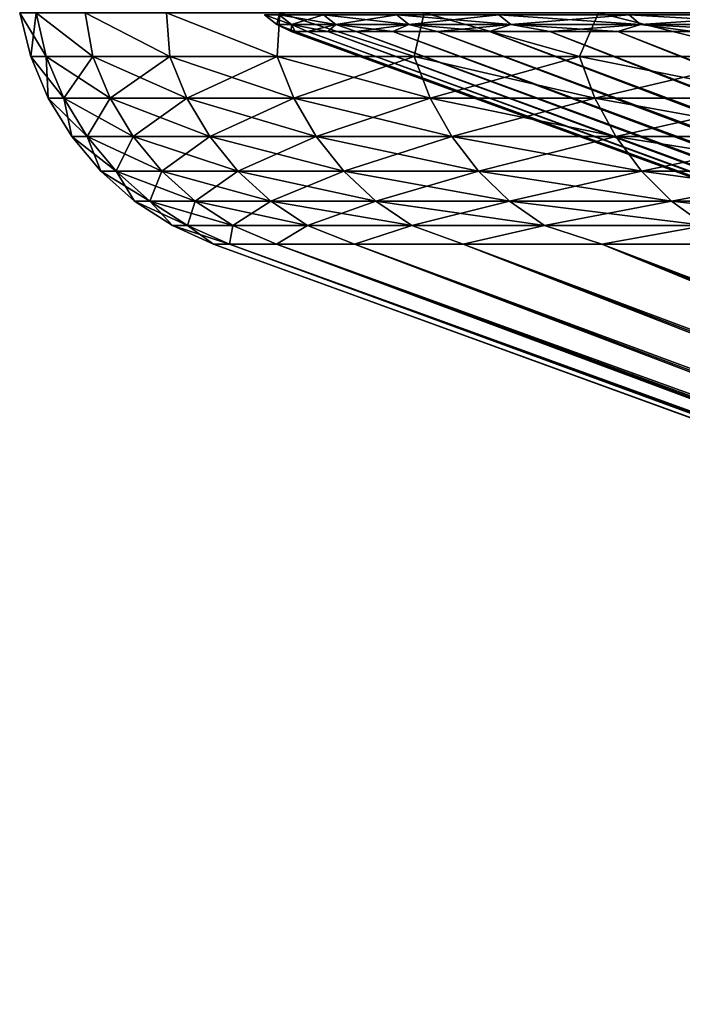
# Model space of a CAD drawing. Header units: metres. Extents: x -109 to 109, y -78 to 121.
# Tile 276 of 656: x -108.33 to -103.94, y 109.99 to 116.52. Entities that reach past the tile are written whole.
import ezdxf

# ---------------------------------------------------------------- set-up
doc = ezdxf.new("R2010")
doc.units = ezdxf.units.M
doc.layers.add('solid_508554_SW0001', color=7, linetype='CONTINUOUS')

msp = doc.modelspace()

# ---------------------------------------------------------------- linework, layer by layer
at = {"layer": 'solid_508554_SW0001'}
for points in [[(-108.25441, 116.274529, -32), (-108.32769, 116.562782, -32), (-108.218987, 116.562782, -34.628307)], [(-108.151436, 116.274529, -29.444832), (-108.218987, 116.562782, -29.371693), (-108.32769, 116.562782, -32)], [(-108.151436, 116.274529, -29.444832), (-108.32769, 116.562782, -32), (-108.25441, 116.274529, -32)], [(-108.151436, 116.274529, -34.555168), (-108.25441, 116.274529, -32), (-108.218987, 116.562782, -34.628307)], [(-107.843201, 116.274529, -37.093765), (-108.218987, 116.562782, -34.628307), (-107.893608, 116.562782, -37.238659)], [(-108.151436, 116.274529, -34.555168), (-108.218987, 116.562782, -34.628307), (-107.843201, 116.274529, -37.093765)], [(-107.843201, 116.274529, -26.906235), (-107.893608, 116.562782, -26.761339), (-108.218987, 116.562782, -29.371693)], [(-107.843201, 116.274529, -26.906235), (-108.218987, 116.562782, -29.371693), (-108.151436, 116.274529, -29.444832)], [(-107.33168, 116.274529, -39.599327), (-107.893608, 116.562782, -37.238659), (-107.353775, 116.562782, -39.813229)], [(-107.843201, 116.274529, -37.093765), (-107.893608, 116.562782, -37.238659), (-107.33168, 116.274529, -39.599327)], [(-107.33168, 116.274529, -24.400673), (-107.353775, 116.562782, -24.186769), (-107.893608, 116.562782, -26.761339)], [(-107.33168, 116.274529, -24.400673), (-107.893608, 116.562782, -26.761339), (-107.843201, 116.274529, -26.906235)], [(-106.620216, 116.274529, -42.055603), (-107.353775, 116.562782, -39.813229), (-106.60318, 116.562782, -42.334431)], [(-107.33168, 116.274529, -39.599327), (-107.353775, 116.562782, -39.813229), (-106.620216, 116.274529, -42.055603)], [(-106.620216, 116.274529, -21.944395), (-106.60318, 116.562782, -21.665569), (-107.353775, 116.562782, -24.186769)], [(-106.620216, 116.274529, -21.944395), (-107.353775, 116.562782, -24.186769), (-107.33168, 116.274529, -24.400673)], [(-106.623039, 116.486053, -32), (-106.705482, 116.550484, -32), (-106.607536, 116.550484, -29.569469)], [(-106.52536, 116.486053, -34.423897), (-106.705482, 116.550484, -32), (-106.623039, 116.486053, -32)], [(-106.52536, 116.486053, -34.423897), (-106.607536, 116.550484, -34.430531), (-106.705482, 116.550484, -32)], [(-106.52536, 116.486053, -29.576103), (-106.623039, 116.486053, -32), (-106.607536, 116.550484, -29.569469)], [(-106.620216, 116.274529, -42.055603), (-106.60318, 116.562782, -42.334431), (-105.713402, 116.274529, -44.446667)], [(-105.713402, 116.274529, -19.553331), (-106.60318, 116.562782, -21.665569), (-106.620216, 116.274529, -21.944395)], [(-106.52536, 116.486053, -29.576103), (-106.607536, 116.550484, -29.569469), (-106.314331, 116.550484, -27.154699)], [(-106.232948, 116.486053, -36.832073), (-106.314331, 116.550484, -36.845299), (-106.607536, 116.550484, -34.430531)], [(-106.52536, 116.486053, -34.423897), (-106.232948, 116.486053, -36.832073), (-106.607536, 116.550484, -34.430531)], [(-105.713402, 116.274529, -44.446667), (-106.60318, 116.562782, -42.334431), (-105.646957, 116.562782, -44.785034)], [(-105.713402, 116.274529, -19.553331), (-105.646957, 116.562782, -19.214964), (-106.60318, 116.562782, -21.665569)], [(-106.232948, 116.486053, -27.167925), (-106.52536, 116.486053, -29.576103), (-106.314331, 116.550484, -27.154699)], [(-106.232948, 116.486053, -27.167925), (-106.314331, 116.550484, -27.154699), (-105.827766, 116.550484, -24.771355)], [(-105.747719, 116.486053, -39.208916), (-105.827766, 116.550484, -39.228645), (-106.314331, 116.550484, -36.845299)], [(-106.232948, 116.486053, -36.832073), (-105.747719, 116.486053, -39.208916), (-106.314331, 116.550484, -36.845299)], [(-105.747719, 116.486053, -24.791086), (-106.232948, 116.486053, -27.167925), (-105.827766, 116.550484, -24.771355)], [(-105.747719, 116.486053, -24.791086), (-105.827766, 116.550484, -24.771355), (-105.151001, 116.550484, -22.434891)], [(-105.0728, 116.486053, -41.539001), (-105.151001, 116.550484, -41.565109), (-105.827766, 116.550484, -39.228645)], [(-105.747719, 116.486053, -39.208916), (-105.0728, 116.486053, -41.539001), (-105.827766, 116.550484, -39.228645)], [(-105.0728, 116.486053, -22.460999), (-105.747719, 116.486053, -24.791086), (-105.151001, 116.550484, -22.434891)], [(-105.713402, 116.274529, -44.446667), (-105.646957, 116.562782, -44.785034), (-104.617134, 116.274529, -46.757008)], [(-104.617134, 116.274529, -17.24299), (-105.646957, 116.562782, -19.214964), (-105.713402, 116.274529, -19.553331)], [(-104.617134, 116.274529, -46.757008), (-105.646957, 116.562782, -44.785034), (-104.491623, 116.562782, -47.148308)], [(-104.617134, 116.274529, -17.24299), (-104.491623, 116.562782, -16.851694), (-105.646957, 116.562782, -19.214964)], [(-105.0728, 116.486053, -22.460999), (-105.151001, 116.550484, -22.434891), (-104.288422, 116.550484, -20.16046)], [(-104.212578, 116.486053, -43.807224), (-104.288422, 116.550484, -43.839539), (-105.151001, 116.550484, -41.565109)], [(-105.0728, 116.486053, -41.539001), (-104.212578, 116.486053, -43.807224), (-105.151001, 116.550484, -41.565109)], [(-104.212578, 116.486053, -20.192776), (-105.0728, 116.486053, -22.460999), (-104.288422, 116.550484, -20.16046)], [(-104.617134, 116.274529, -46.757008), (-104.491623, 116.562782, -47.148308), (-103.338509, 116.274529, -48.971645)], [(-103.338509, 116.274529, -15.028354), (-104.491623, 116.562782, -16.851694), (-104.617134, 116.274529, -17.24299)], [(-103.338509, 116.274529, -48.971645), (-104.491623, 116.562782, -47.148308), (-103.145081, 116.562782, -49.408096)], [(-103.338509, 116.274529, -15.028354), (-103.145081, 116.562782, -14.591904), (-104.491623, 116.562782, -16.851694)], [(-104.212578, 116.486053, -20.192776), (-104.288422, 116.550484, -20.16046), (-103.245628, 116.550484, -17.962812)], [(-103.172623, 116.486053, -45.998875), (-103.245628, 116.550484, -46.037186), (-104.288422, 116.550484, -43.839539)], [(-104.212578, 116.486053, -43.807224), (-103.172623, 116.486053, -45.998875), (-104.288422, 116.550484, -43.839539)], [(-103.172623, 116.486053, -18.001127), (-104.212578, 116.486053, -20.192776), (-103.245628, 116.550484, -17.962812)], [(-106.623039, 116.486053, -32), (-106.529091, 116.440231, -32), (-106.502029, 116.440231, -33.274456)], [(-106.52536, 116.486053, -29.576103), (-106.529091, 116.440231, -32), (-106.623039, 116.486053, -32)], [(-106.52536, 116.486053, -34.423897), (-106.623039, 116.486053, -32), (-106.502029, 116.440231, -33.274456)], [(-106.52536, 116.486053, -29.576103), (-106.502029, 116.440231, -30.725546), (-106.529091, 116.440231, -32)], [(-106.52536, 116.486053, -34.423897), (-106.502029, 116.440231, -33.274456), (-106.420906, 116.440231, -34.546623)], [(-106.52536, 116.486053, -34.423897), (-106.420906, 116.440231, -34.546623), (-106.285866, 116.440231, -35.814209)], [(-106.52536, 116.486053, -34.423897), (-106.285866, 116.440231, -35.814209), (-106.232948, 116.486053, -36.832073)], [(-106.52536, 116.486053, -29.576103), (-106.420906, 116.440231, -29.453379), (-106.502029, 116.440231, -30.725546)], [(-106.232948, 116.486053, -27.167925), (-106.420906, 116.440231, -29.453379), (-106.52536, 116.486053, -29.576103)], [(-106.232948, 116.486053, -27.167925), (-106.285866, 116.440231, -28.185793), (-106.420906, 116.440231, -29.453379)], [(-106.232948, 116.486053, -36.832073), (-106.285866, 116.440231, -35.814209), (-106.097153, 116.440231, -37.074921)], [(-106.232948, 116.486053, -27.167925), (-106.097153, 116.440231, -26.925081), (-106.285866, 116.440231, -28.185793)], [(-106.232948, 116.486053, -36.832073), (-106.097153, 116.440231, -37.074921), (-105.855095, 116.440231, -38.326485)], [(-106.232948, 116.486053, -36.832073), (-105.855095, 116.440231, -38.326485), (-105.747719, 116.486053, -39.208916)], [(-105.747719, 116.486053, -24.791086), (-106.097153, 116.440231, -26.925081), (-106.232948, 116.486053, -27.167925)], [(-105.747719, 116.486053, -24.791086), (-105.855095, 116.440231, -25.673515), (-106.097153, 116.440231, -26.925081)], [(-105.747719, 116.486053, -39.208916), (-105.855095, 116.440231, -38.326485), (-105.560143, 116.440231, -39.56665)], [(-105.747719, 116.486053, -24.791086), (-105.560143, 116.440231, -24.433352), (-105.855095, 116.440231, -25.673515)], [(-105.747719, 116.486053, -39.208916), (-105.560143, 116.440231, -39.56665), (-105.212822, 116.440231, -40.793182)], [(-105.747719, 116.486053, -39.208916), (-105.212822, 116.440231, -40.793182), (-105.0728, 116.486053, -41.539001)], [(-105.0728, 116.486053, -22.460999), (-105.560143, 116.440231, -24.433352), (-105.747719, 116.486053, -24.791086)], [(-105.0728, 116.486053, -22.460999), (-105.212822, 116.440231, -23.206825), (-105.560143, 116.440231, -24.433352)], [(-105.0728, 116.486053, -41.539001), (-105.212822, 116.440231, -40.793182), (-104.813759, 116.440231, -42.00386)], [(-105.0728, 116.486053, -22.460999), (-104.813759, 116.440231, -21.996141), (-105.212822, 116.440231, -23.206825)], [(-105.0728, 116.486053, -41.539001), (-104.813759, 116.440231, -42.00386), (-104.36367, 116.440231, -43.19651)], [(-105.0728, 116.486053, -41.539001), (-104.36367, 116.440231, -43.19651), (-104.212578, 116.486053, -43.807224)], [(-104.212578, 116.486053, -20.192776), (-104.813759, 116.440231, -21.996141), (-105.0728, 116.486053, -22.460999)], [(-104.212578, 116.486053, -20.192776), (-104.36367, 116.440231, -20.803482), (-104.813759, 116.440231, -21.996141)], [(-104.212578, 116.486053, -43.807224), (-104.36367, 116.440231, -43.19651), (-103.86338, 116.440231, -44.36898)], [(-104.212578, 116.486053, -20.192776), (-103.863373, 116.440231, -19.631001), (-104.36367, 116.440231, -20.803482)], [(-104.212578, 116.486053, -43.807224), (-103.86338, 116.440231, -44.36898), (-103.313766, 116.440231, -45.519169)], [(-104.212578, 116.486053, -43.807224), (-103.313766, 116.440231, -45.519169), (-103.172623, 116.486053, -45.998875)], [(-103.172623, 116.486053, -18.001127), (-103.863373, 116.440231, -19.631001), (-104.212578, 116.486053, -20.192776)], [(-106.529091, 116.440231, -32), (-92.692215, 111.404022, -32), (-92.672714, 111.404022, -32.794502)], [(-106.502029, 116.440231, -33.274456), (-106.529091, 116.440231, -32), (-92.672714, 111.404022, -32.794502)], [(-106.502029, 116.440231, -30.725546), (-92.692215, 111.404022, -32), (-106.529091, 116.440231, -32)], [(-106.420906, 116.440231, -34.546623), (-106.502029, 116.440231, -33.274456), (-92.672714, 111.404022, -32.794502)], [(-106.502029, 116.440231, -30.725546), (-92.672714, 111.404022, -31.205498), (-92.692215, 111.404022, -32)], [(-106.502029, 116.440231, -30.725546), (-106.420906, 116.440231, -29.453379), (-92.672714, 111.404022, -31.205498)], [(-106.420906, 116.440231, -34.546623), (-92.672714, 111.404022, -32.794502), (-92.61425, 111.404022, -33.587101)], [(-106.285866, 116.440231, -35.814209), (-106.420906, 116.440231, -34.546623), (-92.61425, 111.404022, -33.587101)], [(-106.420906, 116.440231, -29.453379), (-92.61425, 111.404022, -30.412899), (-92.672714, 111.404022, -31.205498)], [(-106.420906, 116.440231, -29.453379), (-106.285866, 116.440231, -28.185793), (-92.61425, 111.404022, -30.412899)], [(-106.285866, 116.440231, -35.814209), (-92.61425, 111.404022, -33.587101), (-92.51696, 111.404022, -34.375881)], [(-106.097153, 116.440231, -37.074921), (-106.285866, 116.440231, -35.814209), (-92.51696, 111.404022, -34.375881)], [(-106.285866, 116.440231, -28.185793), (-92.516968, 111.404022, -29.624121), (-92.61425, 111.404022, -30.412899)], [(-106.285866, 116.440231, -28.185793), (-106.097153, 116.440231, -26.925081), (-92.516968, 111.404022, -29.624121)], [(-106.097153, 116.440231, -37.074921), (-92.51696, 111.404022, -34.375881), (-92.381088, 111.404022, -35.158932)], [(-105.855095, 116.440231, -38.326485), (-106.097153, 116.440231, -37.074921), (-92.381088, 111.404022, -35.158932)], [(-106.097153, 116.440231, -26.925081), (-92.381096, 111.404022, -28.841068), (-92.516968, 111.404022, -29.624121)], [(-106.097153, 116.440231, -26.925081), (-105.855095, 116.440231, -25.673515), (-92.381096, 111.404022, -28.841068)], [(-105.855095, 116.440231, -38.326485), (-92.381088, 111.404022, -35.158932), (-92.206963, 111.404022, -35.934372)], [(-105.560143, 116.440231, -39.56665), (-105.855095, 116.440231, -38.326485), (-92.206963, 111.404022, -35.934372)], [(-105.855095, 116.440231, -25.673515), (-92.206963, 111.404022, -28.065626), (-92.381096, 111.404022, -28.841068)], [(-105.855095, 116.440231, -25.673515), (-105.560143, 116.440231, -24.433352), (-92.206963, 111.404022, -28.065626)], [(-105.560143, 116.440231, -39.56665), (-92.206963, 111.404022, -35.934372), (-91.994995, 111.404022, -36.700336)], [(-105.212822, 116.440231, -40.793182), (-105.560143, 116.440231, -39.56665), (-91.994995, 111.404022, -36.700336)], [(-105.560143, 116.440231, -24.433352), (-91.994995, 111.404022, -27.299665), (-92.206963, 111.404022, -28.065626)], [(-105.560143, 116.440231, -24.433352), (-105.212822, 116.440231, -23.206825), (-91.994995, 111.404022, -27.299665)], [(-105.212822, 116.440231, -40.793182), (-91.994995, 111.404022, -36.700336), (-91.745697, 111.404022, -37.454975)], [(-104.813759, 116.440231, -42.00386), (-105.212822, 116.440231, -40.793182), (-91.745697, 111.404022, -37.454975)], [(-105.212822, 116.440231, -23.206825), (-104.813759, 116.440231, -21.996141), (-91.994995, 111.404022, -27.299665)], [(-104.36367, 116.440231, -43.19651), (-104.813759, 116.440231, -42.00386), (-91.745697, 111.404022, -37.454975)], [(-104.813759, 116.440231, -21.996141), (-91.745697, 111.404022, -26.545025), (-91.994995, 111.404022, -27.299665)], [(-104.813759, 116.440231, -21.996141), (-104.36367, 116.440231, -20.803482), (-91.745697, 111.404022, -26.545025)], [(-104.36367, 116.440231, -43.19651), (-91.745697, 111.404022, -37.454975), (-91.459663, 111.404022, -38.196476)], [(-103.86338, 116.440231, -44.36898), (-104.36367, 116.440231, -43.19651), (-91.459663, 111.404022, -38.196476)], [(-104.36367, 116.440231, -20.803482), (-91.459671, 111.404022, -25.803526), (-91.745697, 111.404022, -26.545025)], [(-104.36367, 116.440231, -20.803482), (-103.863373, 116.440231, -19.631001), (-91.459671, 111.404022, -25.803526)], [(-108.25441, 116.274529, -32), (-108.138367, 115.998726, -32), (-108.035774, 115.998726, -29.454168)], [(-108.151436, 116.274529, -34.555168), (-108.138367, 115.998726, -32), (-108.25441, 116.274529, -32)], [(-108.151436, 116.274529, -29.444832), (-108.25441, 116.274529, -32), (-108.035774, 115.998726, -29.454168)], [(-108.151436, 116.274529, -34.555168), (-108.035774, 115.998726, -34.54583), (-108.138367, 115.998726, -32)], [(-108.151436, 116.274529, -29.444832), (-108.035774, 115.998726, -29.454168), (-107.728661, 115.998726, -26.924849)], [(-107.843201, 116.274529, -26.906235), (-108.151436, 116.274529, -29.444832), (-107.728661, 115.998726, -26.924849)], [(-108.151436, 116.274529, -34.555168), (-107.843201, 116.274529, -37.093765), (-108.035774, 115.998726, -34.54583)], [(-107.843201, 116.274529, -37.093765), (-107.728661, 115.998726, -37.07515), (-108.035774, 115.998726, -34.54583)], [(-107.843201, 116.274529, -26.906235), (-107.728661, 115.998726, -26.924849), (-107.219017, 115.998726, -24.428444)], [(-107.33168, 116.274529, -24.400673), (-107.843201, 116.274529, -26.906235), (-107.219017, 115.998726, -24.428444)], [(-107.843201, 116.274529, -37.093765), (-107.33168, 116.274529, -39.599327), (-107.728661, 115.998726, -37.07515)], [(-107.33168, 116.274529, -39.599327), (-107.219017, 115.998726, -39.571556), (-107.728661, 115.998726, -37.07515)], [(-107.33168, 116.274529, -24.400673), (-107.219017, 115.998726, -24.428444), (-106.510147, 115.998726, -21.981142)], [(-106.620216, 116.274529, -21.944395), (-107.33168, 116.274529, -24.400673), (-106.510147, 115.998726, -21.981142)], [(-107.33168, 116.274529, -39.599327), (-106.620216, 116.274529, -42.055603), (-107.219017, 115.998726, -39.571556)], [(-106.620216, 116.274529, -42.055603), (-106.510147, 115.998726, -42.01886), (-107.219017, 115.998726, -39.571556)], [(-106.620216, 116.274529, -21.944395), (-106.510147, 115.998726, -21.981142), (-105.606644, 115.998726, -19.598816)], [(-105.713402, 116.274529, -19.553331), (-106.620216, 116.274529, -21.944395), (-105.606644, 115.998726, -19.598816)], [(-106.620216, 116.274529, -42.055603), (-105.713402, 116.274529, -44.446667), (-106.510147, 115.998726, -42.01886)], [(-105.713402, 116.274529, -44.446667), (-105.606644, 115.998726, -44.401184), (-106.510147, 115.998726, -42.01886)], [(-105.713402, 116.274529, -19.553331), (-105.606644, 115.998726, -19.598816), (-104.514381, 115.998726, -17.296917)], [(-104.617134, 116.274529, -17.24299), (-105.713402, 116.274529, -19.553331), (-104.514381, 115.998726, -17.296917)], [(-105.713402, 116.274529, -44.446667), (-104.617134, 116.274529, -46.757008), (-105.606644, 115.998726, -44.401184)], [(-104.617134, 116.274529, -46.757008), (-104.514381, 115.998726, -46.703083), (-105.606644, 115.998726, -44.401184)], [(-104.617134, 116.274529, -17.24299), (-104.514381, 115.998726, -17.296917), (-103.240433, 115.998726, -15.090374)], [(-103.338509, 116.274529, -15.028354), (-104.617134, 116.274529, -17.24299), (-103.240433, 115.998726, -15.090374)], [(-104.617134, 116.274529, -46.757008), (-103.338509, 116.274529, -48.971645), (-104.514381, 115.998726, -46.703083)], [(-103.338509, 116.274529, -48.971645), (-103.240433, 115.998726, -48.909626), (-104.514381, 115.998726, -46.703083)], [(-108.138367, 115.998726, -32), (-107.982475, 115.743324, -32), (-107.880386, 115.743324, -29.466713)], [(-108.035774, 115.998726, -34.54583), (-107.982475, 115.743324, -32), (-108.138367, 115.998726, -32)], [(-108.035774, 115.998726, -29.454168), (-108.138367, 115.998726, -32), (-107.880386, 115.743324, -29.466713)], [(-108.035774, 115.998726, -34.54583), (-107.880386, 115.743324, -34.533287), (-107.982475, 115.743324, -32)], [(-108.035774, 115.998726, -29.454168), (-107.880386, 115.743324, -29.466713), (-107.574791, 115.743324, -26.949856)], [(-107.728661, 115.998726, -26.924849), (-108.035774, 115.998726, -29.454168), (-107.574791, 115.743324, -26.949856)], [(-108.035774, 115.998726, -34.54583), (-107.728661, 115.998726, -37.07515), (-107.880386, 115.743324, -34.533287)], [(-107.728661, 115.998726, -37.07515), (-107.574791, 115.743324, -37.050144), (-107.880386, 115.743324, -34.533287)], [(-107.728661, 115.998726, -26.924849), (-107.574791, 115.743324, -26.949856), (-107.067657, 115.743324, -24.46575)], [(-107.219017, 115.998726, -24.428444), (-107.728661, 115.998726, -26.924849), (-107.067657, 115.743324, -24.46575)], [(-107.728661, 115.998726, -37.07515), (-107.219017, 115.998726, -39.571556), (-107.574791, 115.743324, -37.050144)], [(-107.219017, 115.998726, -39.571556), (-107.067657, 115.743324, -39.534248), (-107.574791, 115.743324, -37.050144)], [(-107.219017, 115.998726, -24.428444), (-107.067657, 115.743324, -24.46575), (-106.362274, 115.743324, -22.030506)], [(-106.510147, 115.998726, -21.981142), (-107.219017, 115.998726, -24.428444), (-106.362274, 115.743324, -22.030506)], [(-107.219017, 115.998726, -39.571556), (-106.510147, 115.998726, -42.01886), (-107.067657, 115.743324, -39.534248)], [(-106.510147, 115.998726, -42.01886), (-106.362274, 115.743324, -41.969494), (-107.067657, 115.743324, -39.534248)], [(-106.510147, 115.998726, -21.981142), (-106.362274, 115.743324, -22.030506), (-105.463234, 115.743324, -19.65992)], [(-105.606644, 115.998726, -19.598816), (-106.510147, 115.998726, -21.981142), (-105.463234, 115.743324, -19.65992)], [(-106.510147, 115.998726, -42.01886), (-105.606644, 115.998726, -44.401184), (-106.362274, 115.743324, -41.969494)], [(-105.606644, 115.998726, -44.401184), (-105.463234, 115.743324, -44.34008), (-106.362274, 115.743324, -41.969494)], [(-105.606644, 115.998726, -19.598816), (-105.463234, 115.743324, -19.65992), (-104.37635, 115.743324, -17.369364)], [(-104.514381, 115.998726, -17.296917), (-105.606644, 115.998726, -19.598816), (-104.37635, 115.743324, -17.369364)], [(-105.606644, 115.998726, -44.401184), (-104.514381, 115.998726, -46.703083), (-105.463234, 115.743324, -44.34008)], [(-104.514381, 115.998726, -46.703083), (-104.37635, 115.743324, -46.630638), (-105.463234, 115.743324, -44.34008)], [(-104.514381, 115.998726, -17.296917), (-104.37635, 115.743324, -17.369364), (-103.108681, 115.743324, -15.173692)], [(-103.240433, 115.998726, -15.090374), (-104.514381, 115.998726, -17.296917), (-103.108681, 115.743324, -15.173692)], [(-104.514381, 115.998726, -46.703083), (-103.240433, 115.998726, -48.909626), (-104.37635, 115.743324, -46.630638)], [(-103.240433, 115.998726, -48.909626), (-103.108681, 115.743324, -48.826309), (-104.37635, 115.743324, -46.630638)], [(-107.982475, 115.743324, -32), (-107.79023, 115.514038, -32), (-107.688766, 115.514038, -29.482183)], [(-107.880386, 115.743324, -34.533287), (-107.79023, 115.514038, -32), (-107.982475, 115.743324, -32)], [(-107.880386, 115.743324, -29.466713), (-107.982475, 115.743324, -32), (-107.688766, 115.514038, -29.482183)], [(-107.880386, 115.743324, -34.533287), (-107.688766, 115.514038, -34.517818), (-107.79023, 115.514038, -32)], [(-107.880386, 115.743324, -29.466713), (-107.688766, 115.514038, -29.482183), (-107.385025, 115.514038, -26.980694)], [(-107.574791, 115.743324, -26.949856), (-107.880386, 115.743324, -29.466713), (-107.385025, 115.514038, -26.980694)], [(-107.880386, 115.743324, -34.533287), (-107.574791, 115.743324, -37.050144), (-107.688766, 115.514038, -34.517818)], [(-107.574791, 115.743324, -37.050144), (-107.385025, 115.514038, -37.019306), (-107.688766, 115.514038, -34.517818)], [(-107.574791, 115.743324, -26.949856), (-107.385025, 115.514038, -26.980694), (-106.880989, 115.514038, -24.511759)], [(-107.067657, 115.743324, -24.46575), (-107.574791, 115.743324, -26.949856), (-106.880989, 115.514038, -24.511759)], [(-107.574791, 115.743324, -37.050144), (-107.067657, 115.743324, -39.534248), (-107.385025, 115.514038, -37.019306)], [(-107.067657, 115.743324, -39.534248), (-106.880989, 115.514038, -39.488243), (-107.385025, 115.514038, -37.019306)], [(-107.067657, 115.743324, -24.46575), (-106.880989, 115.514038, -24.511759), (-106.179924, 115.514038, -22.091387)], [(-106.362274, 115.743324, -22.030506), (-107.067657, 115.743324, -24.46575), (-106.179924, 115.514038, -22.091387)], [(-107.067657, 115.743324, -39.534248), (-106.362274, 115.743324, -41.969494), (-106.880989, 115.514038, -39.488243)], [(-106.362274, 115.743324, -41.969494), (-106.179924, 115.514038, -41.908615), (-106.880989, 115.514038, -39.488243)], [(-106.362274, 115.743324, -22.030506), (-106.179924, 115.514038, -22.091387), (-105.286369, 115.514038, -19.735275)], [(-105.463234, 115.743324, -19.65992), (-106.362274, 115.743324, -22.030506), (-105.286369, 115.514038, -19.735275)], [(-106.362274, 115.743324, -41.969494), (-105.463234, 115.743324, -44.34008), (-106.179924, 115.514038, -41.908615)], [(-105.463234, 115.743324, -44.34008), (-105.286369, 115.514038, -44.264725), (-106.179924, 115.514038, -41.908615)], [(-105.463234, 115.743324, -19.65992), (-105.286369, 115.514038, -19.735275), (-104.206123, 115.514038, -17.458706)], [(-104.37635, 115.743324, -17.369364), (-105.463234, 115.743324, -19.65992), (-104.206123, 115.514038, -17.458706)], [(-105.463234, 115.743324, -44.34008), (-104.37635, 115.743324, -46.630638), (-105.286369, 115.514038, -44.264725)], [(-104.37635, 115.743324, -46.630638), (-104.206123, 115.514038, -46.541294), (-105.286369, 115.514038, -44.264725)], [(-104.37635, 115.743324, -17.369364), (-104.206123, 115.514038, -17.458706), (-102.94619, 115.514038, -15.276442)], [(-103.108681, 115.743324, -15.173692), (-104.37635, 115.743324, -17.369364), (-102.94619, 115.514038, -15.276442)], [(-104.37635, 115.743324, -46.630638), (-103.108681, 115.743324, -48.826309), (-104.206123, 115.514038, -46.541294)], [(-103.108681, 115.743324, -48.826309), (-102.94619, 115.514038, -48.723557), (-104.206123, 115.514038, -46.541294)], [(-107.79023, 115.514038, -32), (-107.565926, 115.315994, -32), (-107.465187, 115.315994, -29.500231)], [(-107.688766, 115.514038, -34.517818), (-107.565926, 115.315994, -32), (-107.79023, 115.514038, -32)], [(-107.688766, 115.514038, -29.482183), (-107.79023, 115.514038, -32), (-107.465187, 115.315994, -29.500231)], [(-107.688766, 115.514038, -34.517818), (-107.465187, 115.315994, -34.499767), (-107.565926, 115.315994, -32)], [(-107.688766, 115.514038, -29.482183), (-107.465187, 115.315994, -29.500231), (-107.163628, 115.315994, -27.016676)], [(-107.385025, 115.514038, -26.980694), (-107.688766, 115.514038, -29.482183), (-107.163628, 115.315994, -27.016676)], [(-107.688766, 115.514038, -34.517818), (-107.385025, 115.514038, -37.019306), (-107.465187, 115.315994, -34.499767)], [(-107.385025, 115.514038, -37.019306), (-107.163628, 115.315994, -36.983326), (-107.465187, 115.315994, -34.499767)], [(-107.385025, 115.514038, -26.980694), (-107.163628, 115.315994, -27.016676), (-106.663208, 115.315994, -24.565437)], [(-106.880989, 115.514038, -24.511759), (-107.385025, 115.514038, -26.980694), (-106.663208, 115.315994, -24.565437)], [(-107.385025, 115.514038, -37.019306), (-106.880989, 115.514038, -39.488243), (-107.163628, 115.315994, -36.983326)], [(-106.880989, 115.514038, -39.488243), (-106.663208, 115.315994, -39.434563), (-107.163628, 115.315994, -36.983326)], [(-106.880989, 115.514038, -24.511759), (-106.663208, 115.315994, -24.565437), (-105.967163, 115.315994, -22.162416)], [(-106.179924, 115.514038, -22.091387), (-106.880989, 115.514038, -24.511759), (-105.967163, 115.315994, -22.162416)], [(-106.880989, 115.514038, -39.488243), (-106.179924, 115.514038, -41.908615), (-106.663208, 115.315994, -39.434563)], [(-106.179924, 115.514038, -41.908615), (-105.967163, 115.315994, -41.837585), (-106.663208, 115.315994, -39.434563)], [(-106.179924, 115.514038, -22.091387), (-105.967163, 115.315994, -22.162416), (-105.080009, 115.315994, -19.823195)], [(-105.286369, 115.514038, -19.735275), (-106.179924, 115.514038, -22.091387), (-105.080009, 115.315994, -19.823195)], [(-106.179924, 115.514038, -41.908615), (-105.286369, 115.514038, -44.264725), (-105.967163, 115.315994, -41.837585)], [(-105.286369, 115.514038, -44.264725), (-105.080009, 115.315994, -44.176804), (-105.967163, 115.315994, -41.837585)], [(-105.286369, 115.514038, -19.735275), (-105.080009, 115.315994, -19.823195), (-104.007507, 115.315994, -17.562944)], [(-104.206123, 115.514038, -17.458706), (-105.286369, 115.514038, -19.735275), (-104.007507, 115.315994, -17.562944)], [(-105.286369, 115.514038, -44.264725), (-104.206123, 115.514038, -46.541294), (-105.080009, 115.315994, -44.176804)], [(-104.206123, 115.514038, -46.541294), (-104.007507, 115.315994, -46.437054), (-105.080009, 115.315994, -44.176804)], [(-104.206123, 115.514038, -17.458706), (-104.007507, 115.315994, -17.562944), (-102.756615, 115.315994, -15.396325)], [(-102.94619, 115.514038, -15.276442), (-104.206123, 115.514038, -17.458706), (-102.756615, 115.315994, -15.396325)], [(-104.206123, 115.514038, -46.541294), (-102.94619, 115.514038, -48.723557), (-104.007507, 115.315994, -46.437054)], [(-102.94619, 115.514038, -48.723557), (-102.756615, 115.315994, -48.603676), (-104.007507, 115.315994, -46.437054)], [(-107.565926, 115.315994, -32), (-107.314583, 115.153641, -32), (-107.214661, 115.153641, -29.520456)], [(-107.465187, 115.315994, -34.499767), (-107.314583, 115.153641, -32), (-107.565926, 115.315994, -32)], [(-107.465187, 115.315994, -29.500231), (-107.565926, 115.315994, -32), (-107.214661, 115.153641, -29.520456)], [(-107.465187, 115.315994, -34.499767), (-107.214661, 115.153641, -34.479546), (-107.314583, 115.153641, -32)], [(-107.465187, 115.315994, -29.500231), (-107.214661, 115.153641, -29.520456), (-106.915543, 115.153641, -27.056993)], [(-107.163628, 115.315994, -27.016676), (-107.465187, 115.315994, -29.500231), (-106.915543, 115.153641, -27.056993)], [(-107.465187, 115.315994, -34.499767), (-107.163628, 115.315994, -36.983326), (-107.214661, 115.153641, -34.479546)], [(-107.163628, 115.315994, -36.983326), (-106.915543, 115.153641, -36.943008), (-107.214661, 115.153641, -34.479546)], [(-107.163628, 115.315994, -27.016676), (-106.915543, 115.153641, -27.056993), (-106.419167, 115.153641, -24.625587)], [(-106.663208, 115.315994, -24.565437), (-107.163628, 115.315994, -27.016676), (-106.419167, 115.153641, -24.625587)], [(-107.163628, 115.315994, -36.983326), (-106.663208, 115.315994, -39.434563), (-106.915543, 115.153641, -36.943008)], [(-106.663208, 115.315994, -39.434563), (-106.419167, 115.153641, -39.374413), (-106.915543, 115.153641, -36.943008)], [(-106.663208, 115.315994, -24.565437), (-106.419167, 115.153641, -24.625587), (-105.72876, 115.153641, -22.242006)], [(-105.967163, 115.315994, -22.162416), (-106.663208, 115.315994, -24.565437), (-105.72876, 115.153641, -22.242006)], [(-106.663208, 115.315994, -39.434563), (-105.967163, 115.315994, -41.837585), (-106.419167, 115.153641, -39.374413)], [(-105.967163, 115.315994, -41.837585), (-105.72876, 115.153641, -41.757992), (-106.419167, 115.153641, -39.374413)], [(-105.967163, 115.315994, -22.162416), (-105.72876, 115.153641, -22.242006), (-104.848785, 115.153641, -19.921711)], [(-105.080009, 115.315994, -19.823195), (-105.967163, 115.315994, -22.162416), (-104.848785, 115.153641, -19.921711)], [(-105.967163, 115.315994, -41.837585), (-105.080009, 115.315994, -44.176804), (-105.72876, 115.153641, -41.757992)], [(-105.080009, 115.315994, -44.176804), (-104.848785, 115.153641, -44.078289), (-105.72876, 115.153641, -41.757992)], [(-105.080009, 115.315994, -19.823195), (-104.848785, 115.153641, -19.921711), (-103.784958, 115.153641, -17.679749)], [(-104.007507, 115.315994, -17.562944), (-105.080009, 115.315994, -19.823195), (-103.784958, 115.153641, -17.679749)], [(-105.080009, 115.315994, -44.176804), (-104.007507, 115.315994, -46.437054), (-104.848785, 115.153641, -44.078289)], [(-104.007507, 115.315994, -46.437054), (-103.784958, 115.153641, -46.320251), (-104.848785, 115.153641, -44.078289)], [(-104.007507, 115.315994, -17.562944), (-103.784958, 115.153641, -17.679749), (-102.544182, 115.153641, -15.530657)], [(-102.756615, 115.315994, -15.396325), (-104.007507, 115.315994, -17.562944), (-102.544182, 115.153641, -15.530657)], [(-104.007507, 115.315994, -46.437054), (-102.756615, 115.315994, -48.603676), (-103.784958, 115.153641, -46.320251)], [(-107.314583, 115.153641, -32), (-107.042114, 115.030693, -32), (-106.937805, 115.030693, -29.477913)], [(-107.214661, 115.153641, -34.479546), (-107.042114, 115.030693, -32), (-107.314583, 115.153641, -32)], [(-107.214661, 115.153641, -29.520456), (-107.314583, 115.153641, -32), (-106.937805, 115.030693, -29.477913)], [(-107.214661, 115.153641, -34.479546), (-106.937805, 115.030693, -34.522068), (-107.042114, 115.030693, -32)], [(-107.214661, 115.153641, -34.479546), (-106.915543, 115.153641, -36.943008), (-106.937805, 115.030693, -34.522068)], [(-106.915543, 115.153641, -27.056993), (-107.214661, 115.153641, -29.520456), (-106.937805, 115.030693, -29.477913)], [(-106.915543, 115.153641, -36.943008), (-106.62558, 115.030693, -37.02697), (-106.937805, 115.030693, -34.522068)], [(-106.915543, 115.153641, -27.056993), (-106.937805, 115.030693, -29.477913), (-106.625572, 115.030693, -26.973007)], [(-106.915543, 115.153641, -36.943008), (-106.419167, 115.153641, -39.374413), (-106.62558, 115.030693, -37.02697)], [(-106.419167, 115.153641, -24.625587), (-106.915543, 115.153641, -27.056993), (-106.625572, 115.030693, -26.973007)], [(-106.419167, 115.153641, -39.374413), (-106.107559, 115.030693, -39.497566), (-106.62558, 115.030693, -37.02697)], [(-106.419167, 115.153641, -24.625587), (-106.625572, 115.030693, -26.973007), (-106.107552, 115.030693, -24.502413)], [(-106.419167, 115.153641, -39.374413), (-105.72876, 115.153641, -41.757992), (-106.107559, 115.030693, -39.497566)], [(-105.72876, 115.153641, -22.242006), (-106.419167, 115.153641, -24.625587), (-106.107552, 115.030693, -24.502413)], [(-105.72876, 115.153641, -41.757992), (-105.387283, 115.030693, -41.91695), (-106.107559, 115.030693, -39.497566)], [(-105.72876, 115.153641, -22.242006), (-106.107552, 115.030693, -24.502413), (-105.387276, 115.030693, -22.083035)], [(-105.72876, 115.153641, -41.757992), (-104.848785, 115.153641, -44.078289), (-105.387283, 115.030693, -41.91695)], [(-104.848785, 115.153641, -19.921711), (-105.72876, 115.153641, -22.242006), (-105.387276, 115.030693, -22.083035)], [(-104.848785, 115.153641, -44.078289), (-104.469681, 115.030693, -44.268581), (-105.387283, 115.030693, -41.91695)], [(-104.848785, 115.153641, -19.921711), (-105.387276, 115.030693, -22.083035), (-104.469673, 115.030693, -19.731405)], [(-104.848785, 115.153641, -44.078289), (-103.784958, 115.153641, -46.320251), (-104.469681, 115.030693, -44.268581)], [(-103.784958, 115.153641, -17.679749), (-104.848785, 115.153641, -19.921711), (-104.469673, 115.030693, -19.731405)], [(-103.784958, 115.153641, -46.320251), (-103.361015, 115.030693, -46.536392), (-104.469681, 115.030693, -44.268581)], [(-103.784958, 115.153641, -17.679749), (-104.469673, 115.030693, -19.731405), (-103.361008, 115.030693, -17.463591)], [(-107.042114, 115.030693, -32), (-106.937805, 115.030693, -34.522068), (-93.205246, 109.994484, -32)], [(-93.185127, 109.994484, -31.180328), (-107.042114, 115.030693, -32), (-93.205246, 109.994484, -32)], [(-106.937805, 115.030693, -29.477913), (-107.042114, 115.030693, -32), (-93.185127, 109.994484, -31.180328)], [(-106.937805, 115.030693, -34.522068), (-93.185127, 109.994484, -32.81966), (-93.205246, 109.994484, -32)], [(-106.937805, 115.030693, -34.522068), (-93.124809, 109.994484, -33.637363), (-93.185127, 109.994484, -32.81966)], [(-106.937805, 115.030693, -34.522068), (-106.62558, 115.030693, -37.02697), (-93.124809, 109.994484, -33.637363)], [(-106.937805, 115.030693, -29.477913), (-93.124809, 109.994484, -30.362623), (-93.024445, 109.994484, -29.548853)], [(-106.625572, 115.030693, -26.973007), (-106.937805, 115.030693, -29.477913), (-93.024445, 109.994484, -29.548853)], [(-106.937805, 115.030693, -29.477913), (-93.185127, 109.994484, -31.180328), (-93.124809, 109.994484, -30.362623)], [(-106.62558, 115.030693, -37.02697), (-93.024445, 109.994484, -34.45113), (-93.124809, 109.994484, -33.637363)], [(-106.62558, 115.030693, -37.02697), (-92.88427, 109.994484, -35.259003), (-93.024445, 109.994484, -34.45113)], [(-106.62558, 115.030693, -37.02697), (-106.107559, 115.030693, -39.497566), (-92.88427, 109.994484, -35.259003)], [(-106.625572, 115.030693, -26.973007), (-92.884262, 109.994484, -28.740984), (-92.704613, 109.994484, -27.940962)], [(-106.107552, 115.030693, -24.502413), (-106.625572, 115.030693, -26.973007), (-92.704613, 109.994484, -27.940962)], [(-106.625572, 115.030693, -26.973007), (-93.024445, 109.994484, -29.548853), (-92.884262, 109.994484, -28.740984)], [(-106.107559, 115.030693, -39.497566), (-92.70462, 109.994484, -36.059025), (-92.88427, 109.994484, -35.259003)], [(-106.107559, 115.030693, -39.497566), (-92.485931, 109.994484, -36.84927), (-92.70462, 109.994484, -36.059025)], [(-106.107559, 115.030693, -39.497566), (-105.387283, 115.030693, -41.91695), (-92.485931, 109.994484, -36.84927)], [(-106.107552, 115.030693, -24.502413), (-92.704613, 109.994484, -27.940962), (-92.485924, 109.994484, -27.150719)], [(-105.387276, 115.030693, -22.083035), (-106.107552, 115.030693, -24.502413), (-92.485924, 109.994484, -27.150719)], [(-105.387283, 115.030693, -41.91695), (-92.228729, 109.994484, -37.627834), (-92.485931, 109.994484, -36.84927)], [(-105.387283, 115.030693, -41.91695), (-104.469681, 115.030693, -44.268581), (-92.228729, 109.994484, -37.627834)], [(-105.387276, 115.030693, -22.083035), (-92.228722, 109.994484, -26.372158), (-91.933632, 109.994484, -25.607157)], [(-104.469673, 115.030693, -19.731405), (-105.387276, 115.030693, -22.083035), (-91.933632, 109.994484, -25.607157)], [(-105.387276, 115.030693, -22.083035), (-92.485924, 109.994484, -27.150719), (-92.228722, 109.994484, -26.372158)], [(-104.469681, 115.030693, -44.268581), (-91.933632, 109.994484, -38.392838), (-92.228729, 109.994484, -37.627834)], [(-104.469681, 115.030693, -44.268581), (-91.601357, 109.994484, -39.142433), (-91.933632, 109.994484, -38.392838)], [(-104.469681, 115.030693, -44.268581), (-103.361015, 115.030693, -46.536392), (-91.601357, 109.994484, -39.142433)], [(-104.469673, 115.030693, -19.731405), (-91.601357, 109.994484, -24.857559), (-91.232697, 109.994484, -24.125172)], [(-103.361008, 115.030693, -17.463591), (-104.469673, 115.030693, -19.731405), (-91.232697, 109.994484, -24.125172)], [(-104.469673, 115.030693, -19.731405), (-91.933632, 109.994484, -25.607157), (-91.601357, 109.994484, -24.857559)]]:
    msp.add_3dface(points, dxfattribs=at)

doc.saveas('drawing.dxf')
